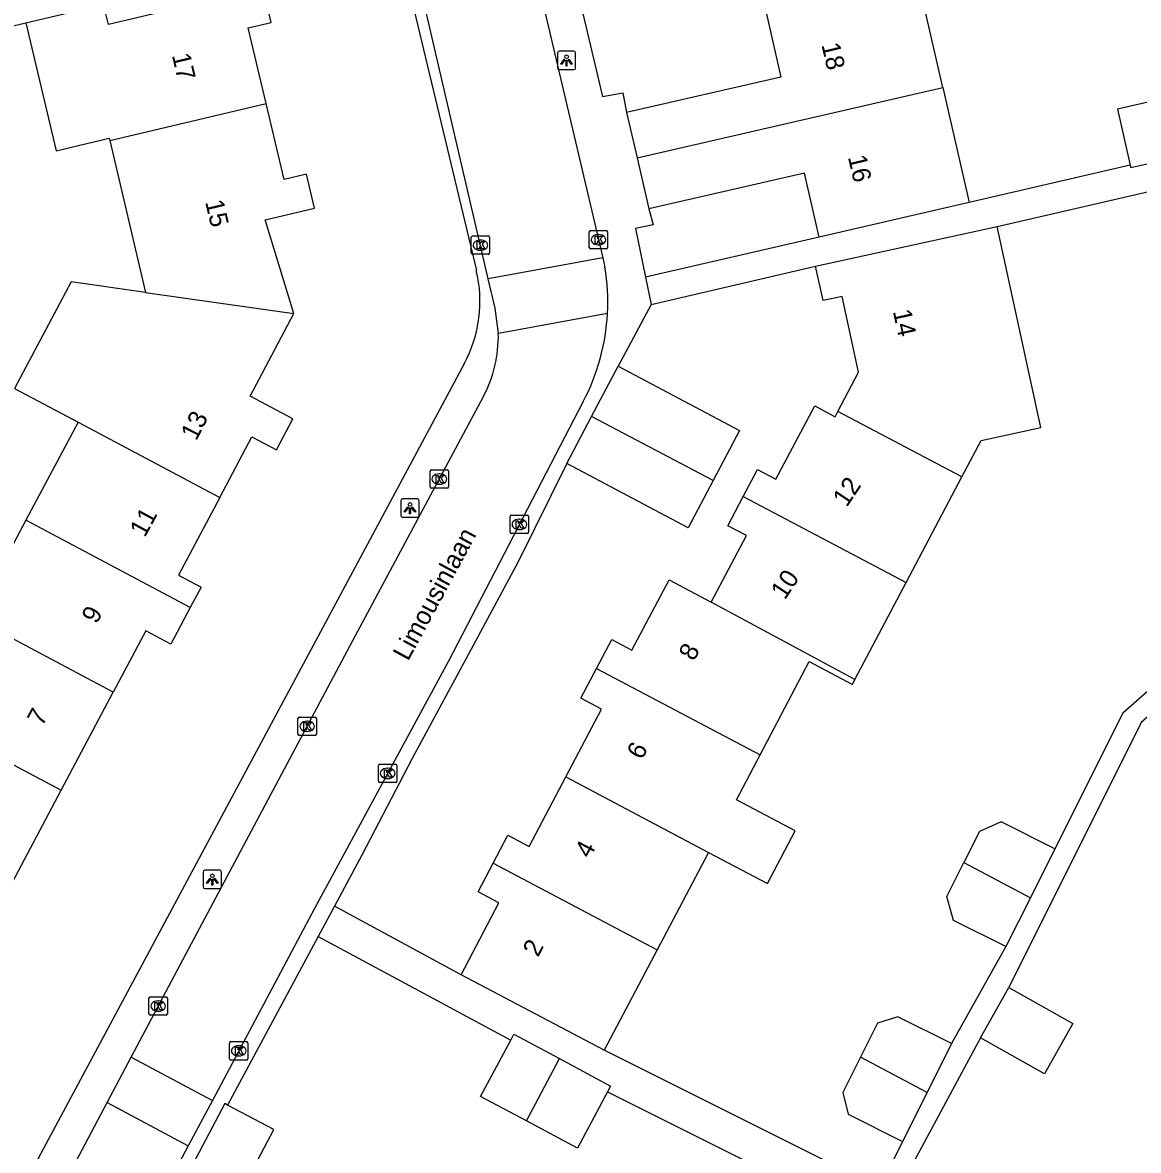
# Model space of a CAD drawing. Extents: x 158461 to 159795, y 387220 to 388672.
# Drawn here: x 159395.4 to 159456.2, y 388522.4 to 388583.8 of the extents above; entities that cross this region are included whole.
import ezdxf

# ---------------------------------------------------------------- set-up
doc = ezdxf.new("R2010")
doc.units = 0
for name, color, linetype in [('IMGEO_Kolk', 7, 'Continuous'), ('IMGEO_Lichtpunt', 7, 'Continuous'), ('IMGEO_Openbare_ruimte_label', 7, 'Continuous'), ('IMGEO_Pand', 7, 'Continuous'), ('IMGEO_Pand_nummerreeks', 7, 'Continuous'), ('IMGEO_Rijbaan_lokaal_open', 7, 'Continuous'), ('IMGEO_Voetpad_open', 7, 'Continuous')]:
    doc.layers.add(name, color=color, linetype=linetype)

msp = doc.modelspace()

# ---------------------------------------------------------------- linework, layer by layer
at = {"layer": 'IMGEO_Kolk'}
for p, q in [((159426.263, 388571.539), (159426.263, 388572.391)), ((159426.338, 388572.465), (159427.19, 388572.465)), ((159426.751, 388572.245), (159426.776, 388572.245)), ((159427.264, 388572.391), (159427.264, 388571.539)), ((159419.84, 388571.243), (159419.84, 388572.095)), ((159419.915, 388572.169), (159420.767, 388572.169)), ((159420.328, 388571.949), (159420.353, 388571.949)), ((159420.841, 388572.095), (159420.841, 388571.243)), ((159426.774, 388571.685), (159426.749, 388571.685)), ((159420.767, 388571.169), (159419.915, 388571.169)), ((159420.351, 388571.389), (159420.326, 388571.389)), ((159427.19, 388571.465), (159426.338, 388571.465)), ((159417.602, 388558.514), (159417.602, 388559.366)), ((159417.677, 388559.44), (159418.529, 388559.44)), ((159418.603, 388559.366), (159418.603, 388558.514)), ((159418.09, 388559.22), (159418.115, 388559.22)), ((159418.529, 388558.44), (159417.677, 388558.44)), ((159418.113, 388558.66), (159418.088, 388558.66)), ((159421.958, 388556.046), (159421.958, 388556.898)), ((159422.033, 388556.972), (159422.885, 388556.972)), ((159422.959, 388556.898), (159422.959, 388556.046)), ((159422.446, 388556.752), (159422.471, 388556.752)), ((159422.885, 388555.972), (159422.033, 388555.972)), ((159422.469, 388556.192), (159422.444, 388556.192)), ((159410.408, 388545.059), (159410.408, 388545.911)), ((159410.483, 388545.985), (159411.335, 388545.985)), ((159411.409, 388545.911), (159411.409, 388545.059)), ((159410.919, 388545.205), (159410.894, 388545.205)), ((159410.896, 388545.765), (159410.921, 388545.765)), ((159411.335, 388544.985), (159410.483, 388544.985)), ((159414.863, 388543.425), (159415.715, 388543.425)), ((159414.788, 388542.499), (159414.788, 388543.351)), ((159415.276, 388543.205), (159415.301, 388543.205)), ((159415.789, 388543.351), (159415.789, 388542.499)), ((159415.715, 388542.425), (159414.863, 388542.425)), ((159415.299, 388542.645), (159415.274, 388542.645)), ((159402.298, 388529.837), (159402.298, 388530.689)), ((159402.373, 388530.763), (159403.225, 388530.763)), ((159402.786, 388530.543), (159402.811, 388530.543)), ((159403.299, 388530.689), (159403.299, 388529.837)), ((159402.809, 388529.983), (159402.784, 388529.983)), ((159403.225, 388529.763), (159402.373, 388529.763)), ((159406.685, 388527.401), (159406.685, 388528.253)), ((159406.76, 388528.327), (159407.612, 388528.327)), ((159407.173, 388528.107), (159407.198, 388528.107)), ((159407.686, 388528.253), (159407.686, 388527.401)), ((159407.196, 388527.547), (159407.171, 388527.547)), ((159407.612, 388527.327), (159406.76, 388527.327))]:
    msp.add_line(p, q, dxfattribs=at)
for points in [[(159426.263, 388571.539), (159426.263, 388572.391)], [(159426.338, 388572.465), (159427.19, 388572.465)], [(159427.264, 388572.391), (159427.264, 388571.539)], [(159419.84, 388571.243), (159419.84, 388572.095)], [(159419.915, 388572.169), (159420.767, 388572.169)], [(159420.161, 388571.869), (159420.284, 388571.869), (159420.284, 388571.718), (159420.414, 388571.869), (159420.578, 388571.869), (159420.432, 388571.718), (159420.585, 388571.469), (159420.433, 388571.469), (159420.348, 388571.633), (159420.284, 388571.566), (159420.284, 388571.469), (159420.161, 388571.469), (159420.161, 388571.869)], [(159420.841, 388572.095), (159420.841, 388571.243)], [(159426.584, 388572.165), (159426.707, 388572.165), (159426.707, 388572.014), (159426.837, 388572.165), (159427.001, 388572.165), (159426.855, 388572.014), (159427.008, 388571.765), (159426.856, 388571.765), (159426.771, 388571.929), (159426.707, 388571.862), (159426.707, 388571.765), (159426.584, 388571.765), (159426.584, 388572.165)], [(159420.767, 388571.169), (159419.915, 388571.169)], [(159427.19, 388571.465), (159426.338, 388571.465)], [(159417.602, 388558.514), (159417.602, 388559.366)], [(159417.677, 388559.44), (159418.529, 388559.44)], [(159418.603, 388559.366), (159418.603, 388558.514)], [(159417.923, 388559.14), (159418.046, 388559.14), (159418.046, 388558.989), (159418.176, 388559.14), (159418.34, 388559.14), (159418.194, 388558.989), (159418.347, 388558.74), (159418.195, 388558.74), (159418.11, 388558.904), (159418.046, 388558.837), (159418.046, 388558.74), (159417.923, 388558.74), (159417.923, 388559.14)], [(159418.529, 388558.44), (159417.677, 388558.44)], [(159421.958, 388556.046), (159421.958, 388556.898)], [(159422.033, 388556.972), (159422.885, 388556.972)], [(159422.959, 388556.898), (159422.959, 388556.046)], [(159422.279, 388556.672), (159422.402, 388556.672), (159422.402, 388556.521), (159422.532, 388556.672), (159422.696, 388556.672), (159422.55, 388556.521), (159422.703, 388556.272), (159422.551, 388556.272), (159422.466, 388556.436), (159422.402, 388556.369), (159422.402, 388556.272), (159422.279, 388556.272), (159422.279, 388556.672)], [(159422.885, 388555.972), (159422.033, 388555.972)], [(159410.408, 388545.059), (159410.408, 388545.911)], [(159410.483, 388545.985), (159411.335, 388545.985)], [(159411.409, 388545.911), (159411.409, 388545.059)], [(159410.729, 388545.685), (159410.852, 388545.685), (159410.852, 388545.534), (159410.982, 388545.685), (159411.146, 388545.685), (159411, 388545.534), (159411.153, 388545.285), (159411.001, 388545.285), (159410.916, 388545.449), (159410.852, 388545.382), (159410.852, 388545.285), (159410.729, 388545.285), (159410.729, 388545.685)], [(159411.335, 388544.985), (159410.483, 388544.985)], [(159414.863, 388543.425), (159415.715, 388543.425)], [(159414.788, 388542.499), (159414.788, 388543.351)], [(159415.109, 388543.125), (159415.232, 388543.125), (159415.232, 388542.974), (159415.362, 388543.125), (159415.526, 388543.125), (159415.38, 388542.974), (159415.533, 388542.725), (159415.381, 388542.725), (159415.296, 388542.889), (159415.232, 388542.822), (159415.232, 388542.725), (159415.109, 388542.725), (159415.109, 388543.125)], [(159415.789, 388543.351), (159415.789, 388542.499)], [(159415.715, 388542.425), (159414.863, 388542.425)], [(159402.298, 388529.837), (159402.298, 388530.689)], [(159402.373, 388530.763), (159403.225, 388530.763)], [(159403.299, 388530.689), (159403.299, 388529.837)], [(159402.619, 388530.463), (159402.742, 388530.463), (159402.742, 388530.312), (159402.872, 388530.463), (159403.036, 388530.463), (159402.89, 388530.312), (159403.043, 388530.063), (159402.891, 388530.063), (159402.806, 388530.227), (159402.742, 388530.16), (159402.742, 388530.063), (159402.619, 388530.063), (159402.619, 388530.463)], [(159403.225, 388529.763), (159402.373, 388529.763)], [(159406.685, 388527.401), (159406.685, 388528.253)], [(159406.76, 388528.327), (159407.612, 388528.327)], [(159407.006, 388528.027), (159407.129, 388528.027), (159407.129, 388527.876), (159407.259, 388528.027), (159407.423, 388528.027), (159407.277, 388527.876), (159407.43, 388527.627), (159407.278, 388527.627), (159407.193, 388527.791), (159407.129, 388527.724), (159407.129, 388527.627), (159407.006, 388527.627), (159407.006, 388528.027)], [(159407.686, 388528.253), (159407.686, 388527.401)], [(159407.612, 388527.327), (159406.76, 388527.327)]]:
    msp.add_lwpolyline(points, dxfattribs=at)
for centre, start, end in [((159426.34, 388572.389), 91.55205, 178.44795), ((159426.34, 388572.389), 91.55205, 178.44795), ((159427.188, 388572.389), 1.55205, 88.44795), ((159427.188, 388572.389), 1.55205, 88.44795), ((159419.917, 388572.093), 91.55205, 178.44795), ((159419.917, 388572.093), 91.55205, 178.44795), ((159420.765, 388572.093), 1.55205, 88.44795), ((159420.765, 388572.093), 1.55205, 88.44795), ((159419.917, 388571.245), 181.55205, 268.44795), ((159419.917, 388571.245), 181.55205, 268.44795), ((159420.765, 388571.245), 271.55205, 358.44795), ((159420.765, 388571.245), 271.55205, 358.44795), ((159426.34, 388571.541), 181.55205, 268.44795), ((159426.34, 388571.541), 181.55205, 268.44795), ((159427.188, 388571.541), 271.55205, 358.44795), ((159427.188, 388571.541), 271.55205, 358.44795), ((159417.679, 388559.364), 91.55205, 178.44795), ((159417.679, 388559.364), 91.55205, 178.44795), ((159418.527, 388559.364), 1.55205, 88.44795), ((159418.527, 388559.364), 1.55205, 88.44795), ((159417.679, 388558.516), 181.55205, 268.44795), ((159417.679, 388558.516), 181.55205, 268.44795), ((159418.527, 388558.516), 271.55205, 358.44795), ((159418.527, 388558.516), 271.55205, 358.44795), ((159422.035, 388556.896), 91.55205, 178.44795), ((159422.035, 388556.896), 91.55205, 178.44795), ((159422.883, 388556.896), 1.55205, 88.44795), ((159422.883, 388556.896), 1.55205, 88.44795), ((159422.035, 388556.048), 181.55205, 268.44795), ((159422.035, 388556.048), 181.55205, 268.44795), ((159422.883, 388556.048), 271.55205, 358.44795), ((159422.883, 388556.048), 271.55205, 358.44795), ((159410.485, 388545.909), 91.55205, 178.44795), ((159410.485, 388545.909), 91.55205, 178.44795), ((159411.333, 388545.909), 1.55205, 88.44795), ((159411.333, 388545.909), 1.55205, 88.44795), ((159410.485, 388545.061), 181.55205, 268.44795), ((159410.485, 388545.061), 181.55205, 268.44795), ((159411.333, 388545.061), 271.55205, 358.44795), ((159411.333, 388545.061), 271.55205, 358.44795), ((159414.865, 388543.349), 91.55205, 178.44795), ((159414.865, 388543.349), 91.55205, 178.44795), ((159415.713, 388543.349), 1.55205, 88.44795), ((159415.713, 388543.349), 1.55205, 88.44795), ((159414.865, 388542.501), 181.55205, 268.44795), ((159414.865, 388542.501), 181.55205, 268.44795), ((159415.713, 388542.501), 271.55205, 358.44795), ((159415.713, 388542.501), 271.55205, 358.44795), ((159402.375, 388530.687), 91.55205, 178.44795), ((159402.375, 388530.687), 91.55205, 178.44795), ((159403.223, 388530.687), 1.55205, 88.44795), ((159403.223, 388530.687), 1.55205, 88.44795), ((159402.375, 388529.839), 181.55205, 268.44795), ((159402.375, 388529.839), 181.55205, 268.44795), ((159403.223, 388529.839), 271.55205, 358.44795), ((159403.223, 388529.839), 271.55205, 358.44795), ((159406.762, 388528.251), 91.55205, 178.44795), ((159406.762, 388528.251), 91.55205, 178.44795), ((159407.61, 388528.251), 1.55205, 88.44795), ((159407.61, 388528.251), 1.55205, 88.44795), ((159406.762, 388527.403), 181.55205, 268.44795), ((159406.762, 388527.403), 181.55205, 268.44795), ((159407.61, 388527.403), 271.55205, 358.44795), ((159407.61, 388527.403), 271.55205, 358.44795)]:
    msp.add_arc(centre, 0.0765, start, end, dxfattribs=at)
for centre, major_axis, ratio, start_param, end_param in [((159426.75, 388571.965), (-0.387, 0.002), 0.722429, 4.712389, 7.853982), ((159426.775, 388571.965), (-0.39, 0.002), 0.717154, 1.570796, 4.712389), ((159420.327, 388571.669), (-0.387, 0.002), 0.722429, 4.712389, 7.853982), ((159420.352, 388571.669), (-0.39, 0.002), 0.717154, 1.570796, 4.712389), ((159418.089, 388558.94), (-0.387, 0.002), 0.722429, 4.712389, 7.853982), ((159418.114, 388558.94), (-0.39, 0.002), 0.717154, 1.570796, 4.712389), ((159422.445, 388556.472), (-0.387, 0.002), 0.722429, 4.712389, 7.853982), ((159422.47, 388556.472), (-0.39, 0.002), 0.717154, 1.570796, 4.712389), ((159410.895, 388545.485), (-0.387, 0.002), 0.722429, 4.712389, 7.853982), ((159410.92, 388545.485), (-0.39, 0.002), 0.717154, 1.570796, 4.712389), ((159415.275, 388542.925), (-0.387, 0.002), 0.722429, 4.712389, 7.853982), ((159415.3, 388542.925), (-0.39, 0.002), 0.717154, 1.570796, 4.712389), ((159402.785, 388530.263), (-0.387, 0.002), 0.722429, 4.712389, 7.853982), ((159402.81, 388530.263), (-0.39, 0.002), 0.717154, 1.570796, 4.712389), ((159407.172, 388527.827), (-0.387, 0.002), 0.722429, 4.712389, 7.853982), ((159407.197, 388527.827), (-0.39, 0.002), 0.717154, 1.570796, 4.712389)]:
    msp.add_ellipse(centre, major_axis=major_axis, ratio=ratio, start_param=start_param, end_param=end_param, dxfattribs=at)
at = {"layer": 'IMGEO_Lichtpunt'}
for p, q in [((159424.527, 388582.123), (159424.527, 388581.316)), ((159424.527, 388582.123), (159424.527, 388581.316)), ((159425.429, 388582.218), (159424.621, 388582.218)), ((159425.429, 388582.218), (159424.621, 388582.218)), ((159425.523, 388581.316), (159425.523, 388582.123)), ((159425.523, 388581.316), (159425.523, 388582.123)), ((159424.621, 388581.222), (159425.429, 388581.222)), ((159424.621, 388581.222), (159425.429, 388581.222)), ((159416.005, 388557.761), (159416.005, 388556.954)), ((159416.005, 388557.761), (159416.005, 388556.954)), ((159416.907, 388557.856), (159416.099, 388557.856)), ((159416.907, 388557.856), (159416.099, 388557.856)), ((159417.001, 388556.954), (159417.001, 388557.761)), ((159417.001, 388556.954), (159417.001, 388557.761)), ((159416.099, 388556.86), (159416.907, 388556.86)), ((159416.099, 388556.86), (159416.907, 388556.86)), ((159405.248, 388537.557), (159405.248, 388536.75)), ((159405.248, 388537.557), (159405.248, 388536.75)), ((159406.15, 388537.652), (159405.342, 388537.652)), ((159406.15, 388537.652), (159405.342, 388537.652)), ((159406.244, 388536.75), (159406.244, 388537.557)), ((159406.244, 388536.75), (159406.244, 388537.557)), ((159405.342, 388536.656), (159406.15, 388536.656)), ((159405.342, 388536.656), (159406.15, 388536.656))]:
    msp.add_line(p, q, dxfattribs=at)
for points in [[(159424.901, 388581.787), (159424.94, 388581.759), (159424.752, 388581.497), (159424.714, 388581.524), (159424.901, 388581.787)], [(159425.003, 388581.739), (159425.05, 388581.739), (159425.05, 388581.417), (159425.003, 388581.417), (159425.003, 388581.739)], [(159425.113, 388581.759), (159425.151, 388581.786), (159425.338, 388581.524), (159425.299, 388581.496), (159425.113, 388581.759)], [(159416.379, 388557.425), (159416.418, 388557.397), (159416.23, 388557.135), (159416.192, 388557.162), (159416.379, 388557.425)], [(159416.481, 388557.377), (159416.528, 388557.377), (159416.528, 388557.055), (159416.481, 388557.055), (159416.481, 388557.377)], [(159416.591, 388557.397), (159416.629, 388557.424), (159416.816, 388557.162), (159416.777, 388557.134), (159416.591, 388557.397)], [(159405.622, 388537.221), (159405.661, 388537.193), (159405.473, 388536.931), (159405.435, 388536.958), (159405.622, 388537.221)], [(159405.834, 388537.193), (159405.872, 388537.22), (159406.059, 388536.958), (159406.02, 388536.93), (159405.834, 388537.193)], [(159405.724, 388537.173), (159405.771, 388537.173), (159405.771, 388536.851), (159405.724, 388536.851), (159405.724, 388537.173)]]:
    msp.add_lwpolyline(points, dxfattribs=at)
for centre in [(159425.026, 388581.921), (159416.504, 388557.559), (159405.747, 388537.355)]:
    msp.add_circle(centre, 0.0994, dxfattribs=at)
for centre, start, end in [((159424.621, 388582.123), 90, 180), ((159424.621, 388582.123), 90, 180), ((159425.429, 388582.123), 0, 90), ((159425.429, 388582.123), 0, 90), ((159424.621, 388581.316), 180, 270), ((159424.621, 388581.316), 180, 270), ((159425.429, 388581.316), 270, 0), ((159425.429, 388581.316), 270, 360), ((159416.099, 388557.761), 90, 180), ((159416.099, 388557.761), 90, 180), ((159416.907, 388557.761), 0, 90), ((159416.907, 388557.761), 0, 90), ((159416.099, 388556.954), 180, 270), ((159416.099, 388556.954), 180, 270), ((159416.907, 388556.954), 270, 0), ((159416.907, 388556.954), 270, 360), ((159405.342, 388537.557), 90, 180), ((159405.342, 388537.557), 90, 180), ((159406.15, 388537.557), 0, 90), ((159406.15, 388537.557), 0, 90), ((159405.342, 388536.75), 180, 270), ((159405.342, 388536.75), 180, 270), ((159406.15, 388536.75), 270, 0), ((159406.15, 388536.75), 270, 360)]:
    msp.add_arc(centre, 0.0946, start, end, dxfattribs=at)
at = {"layer": 'IMGEO_Pand'}
for points in [[(159445.504, 388580.249), (159445.159, 388581.748), (159444.103, 388586.341), (159441.61, 388585.767)], [(159408.673, 388579.37), (159407.698, 388583.496), (159408.949, 388583.792), (159408.505, 388585.668), (159400.088, 388583.677), (159399.831, 388584.767)], [(159395.598, 388583.766), (159399.831, 388584.767)], [(159435.865, 388584.443), (159435.889, 388584.337), (159436.699, 388580.813), (159428.298, 388578.881)], [(159395.598, 388583.766), (159397.244, 388576.809), (159400.133, 388577.493), (159400.165, 388577.357)], [(159428.864, 388576.418), (159445.504, 388580.249)], [(159445.504, 388580.249), (159446.944, 388573.987)], [(159457.798, 388579.704), (159455.008, 388579.062), (159455.708, 388576.016)], [(159455.708, 388576.016), (159455.738, 388575.887), (159458.646, 388576.556), (159457.916, 388579.731), (159457.798, 388579.704)], [(159400.165, 388577.357), (159408.673, 388579.37)], [(159410.185, 388567.946), (159408.624, 388573.044), (159411.306, 388573.678), (159410.868, 388575.534), (159409.648, 388575.246), (159408.673, 388579.37)], [(159428.298, 388578.881), (159428.864, 388576.418)], [(159400.165, 388577.357), (159402.118, 388569.1)], [(159428.864, 388576.418), (159429.503, 388573.641)], [(159438.775, 388572.109), (159437.975, 388575.589), (159429.503, 388573.641)], [(159446.944, 388573.987), (159443.648, 388573.229), (159438.775, 388572.109)], [(159438.581, 388570.531), (159443.468, 388571.593), (159448.458, 388572.677)], [(159446.547, 388559.053), (159447.6, 388561.046), (159450.834, 388561.749), (159449.728, 388566.836), (159448.458, 388572.677)], [(159439.795, 388562.619), (159440.926, 388564.76), (159440.031, 388568.877), (159438.99, 388568.65), (159438.581, 388570.531)], [(159402.118, 388569.1), (159398.071, 388569.679), (159394.986, 388563.867), (159398.442, 388562.032)], [(159402.118, 388569.1), (159410.185, 388567.946)], [(159406.151, 388557.94), (159407.904, 388561.241), (159409.237, 388560.533), (159410.133, 388562.22), (159407.804, 388563.458), (159410.185, 388567.946)], [(159426.39, 388562.346), (159427.834, 388565.081)], [(159427.834, 388565.081), (159434.444, 388561.59), (159432.999, 388558.855)], [(159434.642, 388557.987), (159435.419, 388559.458), (159436.426, 388558.926), (159438.536, 388562.92), (159439.645, 388562.334), (159439.795, 388562.619)], [(159446.547, 388559.053), (159439.795, 388562.619)], [(159398.442, 388562.032), (159395.602, 388556.701)], [(159398.442, 388562.032), (159406.151, 388557.94)], [(159425.036, 388559.784), (159426.39, 388562.346)], [(159432.999, 388558.855), (159426.39, 388562.346)], [(159432.999, 388558.855), (159431.646, 388556.293), (159425.036, 388559.784)], [(159443.509, 388553.303), (159446.547, 388559.053)], [(159406.151, 388557.94), (159403.908, 388553.716), (159405.136, 388553.064), (159404.546, 388551.953)], [(159432.9, 388552.236), (159434.816, 388555.864), (159433.803, 388556.399), (159434.642, 388557.987)], [(159434.642, 388557.987), (159443.509, 388553.303)], [(159395.602, 388556.701), (159392.762, 388551.371)], [(159404.546, 388551.953), (159395.602, 388556.701)], [(159426.661, 388548.633), (159427.495, 388550.212), (159428.589, 388549.634), (159430.604, 388553.449), (159432.9, 388552.236)], [(159440.726, 388548.036), (159443.509, 388553.303)], [(159404.546, 388551.953), (159403.489, 388549.964), (159402.134, 388550.684), (159400.357, 388547.338)], [(159440.726, 388548.036), (159432.9, 388552.236)], [(159400.357, 388547.338), (159392.762, 388551.371)], [(159435.559, 388543.933), (159438.24, 388549.009), (159440.586, 388547.77), (159440.726, 388548.036)], [(159385.503, 388548.386), (159397.523, 388542.004)], [(159424.982, 388542.734), (159426.931, 388546.425), (159425.808, 388547.017), (159426.661, 388548.633)], [(159426.661, 388548.633), (159435.559, 388543.933)], [(159397.523, 388542.004), (159400.357, 388547.338)], [(159432.757, 388538.627), (159435.963, 388536.933), (159437.477, 388539.799), (159434.27, 388541.492), (159435.559, 388543.933)], [(159421.033, 388538.033), (159421.839, 388539.56), (159422.986, 388538.955), (159424.982, 388542.734)], [(159424.982, 388542.734), (159432.757, 388538.627)], [(159394.689, 388536.669), (159397.523, 388542.004)], [(159451.608, 388538.823), (159448.68, 388540.287), (159447.5, 388539.769), (159446.652, 388538.073)], [(159432.757, 388538.627), (159429.955, 388533.322)], [(159451.608, 388538.823), (159450.276, 388536.159)], [(159419.285, 388531.972), (159421.349, 388535.88), (159420.213, 388536.48), (159421.033, 388538.033)], [(159421.033, 388538.033), (159429.955, 388533.322)], [(159448.944, 388533.496), (159446.085, 388534.925), (159445.733, 388536.234), (159446.652, 388538.073)], [(159446.652, 388538.073), (159450.276, 388536.159)], [(159450.276, 388536.159), (159448.944, 388533.496)], [(159429.955, 388533.322), (159427.071, 388527.86)], [(159427.071, 388527.86), (159423.707, 388529.637), (159419.285, 388531.972)], [(159449.101, 388531.28), (159452.582, 388529.324), (159451.042, 388526.584), (159447.561, 388528.54)], [(159447.561, 388528.54), (159449.101, 388531.28)], [(159445.98, 388528.223), (159443.063, 388529.681), (159441.955, 388529.335), (159441.026, 388527.476)], [(159421.992, 388528.414), (159422.159, 388528.726), (159424.635, 388527.403)], [(159422.843, 388524.012), (159420.352, 388525.342), (159421.992, 388528.414)], [(159445.98, 388528.223), (159444.65, 388525.563)], [(159422.843, 388524.012), (159424.635, 388527.403)], [(159424.635, 388527.403), (159427.427, 388525.912), (159427.261, 388525.601)], [(159441.026, 388527.476), (159440.071, 388525.567), (159440.36, 388524.374), (159443.316, 388522.896)], [(159444.65, 388525.563), (159441.026, 388527.476)], [(159427.261, 388525.601), (159425.62, 388522.528), (159422.843, 388524.012)], [(159444.65, 388525.563), (159443.316, 388522.896)], [(159406.568, 388524.876), (159406.421, 388524.954), (159402.938, 388518.359), (159403.083, 388518.282)], [(159413.128, 388518.465), (159407.88, 388521.237), (159409.097, 388523.541), (159406.568, 388524.876)]]:
    msp.add_lwpolyline(points, dxfattribs=at)
at = {"layer": 'IMGEO_Rijbaan_lokaal_open'}
for points in [[(159414.797, 388622.614), (159418.283, 388608.008), (159426.997, 388570.983)], [(159420.765, 388569.841), (159417.279, 388584.826), (159413.357, 388601.409), (159409.164, 388618.928), (159408.644, 388621.21)], [(159426.997, 388570.983), (159420.765, 388569.841)], [(159426.997, 388570.983), (159427.118, 388570.467)], [(159421.314, 388566.865), (159421.138, 388568.236), (159420.765, 388569.841)], [(159427.256, 388567.953), (159421.314, 388566.865)], [(159401.325, 388527.482), (159404.154, 388532.824), (159413.256, 388549.887), (159420.502, 388563.425)], [(159425.939, 388563.17), (159418.596, 388549.032), (159411.306, 388535.566), (159405.747, 388525.121)], [(159400.019, 388525.016), (159401.325, 388527.482)], [(159401.325, 388527.482), (159405.747, 388525.121)], [(159391.451, 388509.346), (159392.201, 388510.803), (159396.095, 388517.605), (159400.019, 388525.016)], [(159400.019, 388525.016), (159404.436, 388522.657)], [(159405.747, 388525.121), (159404.436, 388522.657)], [(159404.436, 388522.657), (159403.414, 388520.737), (159399.096, 388512.737)]]:
    msp.add_lwpolyline(points, dxfattribs=at)
for centre, radius, start, end in [((159415.605, 388568.574), 11.667, 356.9476, 9.33632), ((159415.616, 388568.585), 11.657, 332.31891, 356.89128), ((159414.198, 388566.729), 7.117, 332.34069, 1.09659)]:
    msp.add_arc(centre, radius, start, end, dxfattribs=at)
at = {"layer": 'IMGEO_Voetpad_open'}
for points in [[(159422.68, 388597.911), (159426.984, 388579.764), (159428.082, 388579.949), (159428.298, 388578.881)], [(159415.748, 388588.531), (159420.117, 388570.298)], [(159386.08, 388581.515), (159395.598, 388583.766)], [(159455.708, 388576.016), (159446.944, 388573.987)], [(159448.458, 388572.677), (159457.187, 388574.696)], [(159429.503, 388573.641), (159429.734, 388572.771), (159428.775, 388572.576), (159429.316, 388569.933)], [(159438.775, 388572.109), (159429.316, 388569.933)], [(159461.882, 388571.069), (159466.346, 388552.422), (159460.937, 388551.16), (159455.297, 388546.202), (159451.608, 388538.823)], [(159429.624, 388568.432), (159438.581, 388570.531)], [(159429.316, 388569.933), (159429.624, 388568.432)], [(159429.624, 388568.432), (159427.834, 388565.081)], [(159419.456, 388565.205), (159390.453, 388511.176)], [(159425.036, 388559.784), (159422.392, 388554.429), (159419.564, 388549.177), (159416.624, 388543.74), (159413.887, 388538.468), (159412.397, 388535.701)], [(159463.287, 388550.471), (159461.209, 388549.986), (159456.307, 388545.697), (159449.101, 388531.28)], [(159412.397, 388535.701), (159411.512, 388534.057)], [(159419.285, 388531.972), (159412.397, 388535.701)], [(159411.512, 388534.057), (159406.568, 388524.876)], [(159411.512, 388534.057), (159421.992, 388528.414)], [(159448.944, 388533.496), (159445.98, 388528.223)], [(159447.561, 388528.54), (159439.013, 388512.666), (159431.035, 388497.689)], [(159443.316, 388522.896), (159442.053, 388520.369), (159441.367, 388520.712), (159427.071, 388527.86)], [(159427.261, 388525.601), (159440.497, 388518.973), (159436.701, 388511.381)]]:
    msp.add_lwpolyline(points, dxfattribs=at)
msp.add_arc((159413.099, 388568.619), 7.215, 331.75766, 13.45263, dxfattribs=at)

# ---------------------------------------------------------------- texts
at = {"layer": 'IMGEO_Openbare_ruimte_label'}
msp.add_text('Limousinlaan', height=1, rotation=61.64104, dxfattribs=at).set_placement((159416.402, 388548.996))
at = {"layer": 'IMGEO_Pand_nummerreeks'}
for s, rotation, p in [('18', 283.28095, (159438.895, 388582.571)), ('17', 283.33747, (159403.541, 388582.001)), ('16', 283.27969, (159440.337, 388576.461)), ('15', 283.33747, (159405.351, 388574.022)), ('14', 282.26477, (159442.784, 388568.072)), ('13', 63.01616, (159404.87, 388560.978)), ('12', 56.2589, (159440.276, 388557.374)), ('11', 61.38236, (159402.071, 388555.723)), ('10', 56.2589, (159436.907, 388552.33)), ('9', 61.38236, (159399.453, 388551.016)), ('8', 62.20947, (159431.965, 388548.994)), ('7', 61.38236, (159396.491, 388545.443)), ('6', 62.20947, (159429.133, 388543.622)), ('4', 62.20947, (159426.303, 388538.253)), ('2', 62.20947, (159423.472, 388532.882))]:
    msp.add_text(s, height=1, rotation=rotation, dxfattribs=at).set_placement(p)

doc.saveas('drawing.dxf')
